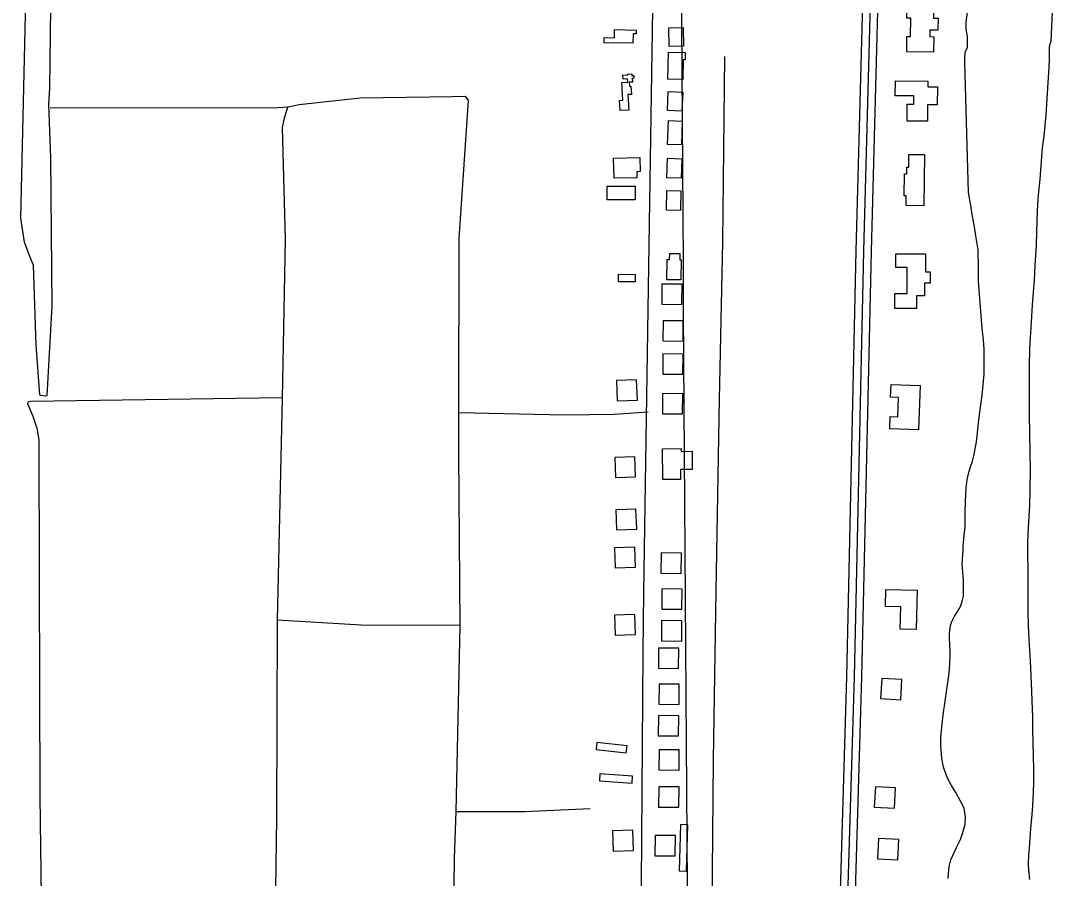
# Model space of a CAD drawing. Extents: x 3508733 to 3546731, y 546897 to 572481.
# Drawn here: x 3516823 to 3518870, y 560017 to 561711 of the extents above; entities that cross this region are included whole.
import ezdxf

# ---------------------------------------------------------------- set-up
doc = ezdxf.new("R2010")
doc.units = 0
for name, color, linetype in [('V-BLDG-OTLN', 7, 'Continuous'), ('V-DTCH-CNTR', 7, 'Continuous'), ('V-GRID-MAJR', 7, 'Continuous'), ('V-ROAD-CNTR', 7, 'Continuous'), ('V-SITE-VEGE', 7, 'Continuous')]:
    doc.layers.add(name, color=color, linetype=linetype)

msp = doc.modelspace()

# ---------------------------------------------------------------- linework, layer by layer
at = {"layer": 'V-BLDG-OTLN'}
for points in [[(3518574.565, 561748.014), (3518627.167, 561747.531), (3518626.881, 561716.309), (3518636.068, 561716.225), (3518635.8510000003, 561692.571), (3518619.723, 561692.718), (3518619.6040000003, 561679.943), (3518627.61, 561679.8690000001), (3518627.325, 561649.145), (3518574.294, 561649.634), (3518574.579, 561680.457), (3518581.673, 561680.3910000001), (3518582.005, 561716.405), (3518574.274, 561716.493)], [(3518132.434, 561697.961), (3518133.044, 561661.21), (3518104.682, 561660.7390000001), (3518104.073, 561697.49)], [(3517996.799, 561694.103), (3518039.49, 561692.769), (3518039.256, 561685.317), (3518033.395, 561685.501), (3518032.811, 561666.764), (3517995.466, 561667.929), (3517995.431, 561666.811), (3517975.965, 561667.415), (3517976.301, 561678.1730000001), (3517996.2830000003, 561677.557)], [(3518136.278, 561648.582), (3518135.969, 561633.957), (3518132.403, 561634.033), (3518131.58, 561595.153), (3518102.048, 561595.78), (3518103.181, 561649.284)], [(3518024.605, 561534.598), (3518007.615, 561533.709), (3518006.566, 561553.7390000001), (3518012.626, 561554.056), (3518010.779, 561589.36), (3518022.733, 561589.984), (3518022.407, 561596.227), (3518013.398, 561595.756), (3518012.964, 561604.058), (3518022.95, 561604.58), (3518022.893, 561605.684), (3518030.884, 561606.102), (3518031.046, 561602.977), (3518034.472, 561603.157), (3518034.767, 561597.539), (3518031.361, 561597.361), (3518031.738, 561590.164), (3518025.418, 561589.835), (3518025.821, 561582.091), (3518028.9280000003, 561582.255), (3518029.786, 561565.877), (3518022.987, 561565.517)], [(3518551.654, 561592.303), (3518615.67, 561591.885), (3518615.598, 561580.848), (3518634.704, 561580.723), (3518634.473, 561544.859), (3518615.17, 561544.984), (3518614.9590000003, 561512.59), (3518574.9760000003, 561512.852), (3518575.193, 561546.241), (3518588.288, 561546.157), (3518588.397, 561562.861), (3518551.465, 561563.104)], [(3518131.6010000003, 561569.91), (3518129.841, 561532.354), (3518100.967, 561533.705), (3518102.73, 561571.259)], [(3518130.3510000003, 561512.992), (3518128.6520000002, 561465.953), (3518101.221, 561466.9450000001), (3518102.935, 561513.983)], [(3517994.725, 561439.5750000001), (3518046.492, 561441.062), (3518047.293, 561413.133), (3518040.325, 561412.933), (3518040.663, 561401.191), (3517995.865, 561399.924)], [(3518129.6, 561438.688), (3518128.244, 561399.9500000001), (3518099.842, 561400.944), (3518101.204, 561439.682)], [(3518609.008, 561446.831), (3518608.019, 561345.67), (3518572.779, 561346.014), (3518572.967, 561365.21), (3518569.113, 561365.247), (3518569.539, 561408.685), (3518574.049, 561408.64), (3518574.1780000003, 561421.737), (3518578.327, 561421.696), (3518578.579, 561447.128)], [(3518037.098, 561357.618), (3517982.162, 561357.694), (3517982.199, 561384.6190000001), (3518037.1350000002, 561384.539)], [(3518127.597, 561375.446), (3518127.036, 561336.317), (3518099.523, 561336.71), (3518100.098, 561375.839)], [(3518099.775, 561199.416), (3518100.33, 561239.731), (3518105.478, 561239.662), (3518105.644, 561251.54), (3518125.623, 561251.263), (3518125.45, 561238.703), (3518128.021, 561238.6680000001), (3518127.474, 561199.035)], [(3518552.858, 561250.5160000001), (3518610.943, 561250.459), (3518610.91, 561215.299), (3518620.651, 561215.2880000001), (3518620.628, 561192.855), (3518609.311, 561192.865), (3518609.286, 561167.476), (3518593.253, 561167.49), (3518593.228, 561142.457), (3518550.304, 561142.498), (3518550.333, 561172.301), (3518574.7260000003, 561172.278), (3518574.776, 561223.376), (3518552.8310000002, 561223.398)], [(3518004.248, 561210.17), (3518037.44, 561209.97), (3518037.352, 561195.2490000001), (3518004.16, 561195.449)], [(3518090.2577812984, 561190.9685917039), (3518089.8877820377, 561150.9706717), (3518129.8867020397, 561150.6006724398), (3518130.255701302, 561190.5995924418)], [(3518092.3677770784, 561118.5687365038), (3518091.997777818, 561078.5708165), (3518131.9966978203, 561078.20081724), (3518132.365697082, 561118.199737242)], [(3518092.11677758, 561052.91586781), (3518091.7467783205, 561012.9179478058), (3518131.7456983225, 561012.5479485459), (3518132.1146975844, 561052.5468685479)], [(3518000.320961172, 561000.1389733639), (3518001.660958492, 560960.1610533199), (3518041.6388785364, 560961.5010506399), (3518040.298881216, 561001.4789706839)], [(3518600.498, 560990.385), (3518597.316, 560902.655), (3518540.6580000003, 560904.709), (3518541.543, 560929.111), (3518556.2800000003, 560928.577), (3518557.6750000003, 560966.997), (3518542.333, 560967.552), (3518543.238, 560992.462)], [(3518091.4617788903, 560974.6100244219), (3518091.09177963, 560934.6121044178), (3518131.090699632, 560934.2421051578), (3518131.459698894, 560974.2410251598)], [(3518091.929, 560804.609), (3518091.572, 560865.5430000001), (3518128.5, 560865.76), (3518128.537, 560860.22), (3518149.77, 560860.343), (3518149.9790000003, 560824.335), (3518126.898, 560824.202), (3518127.011, 560804.814)], [(3517996.942967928, 560848.4032768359), (3517998.282965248, 560808.4253567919), (3518038.260885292, 560809.7653541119), (3518036.9208879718, 560849.7432741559)], [(3517998.9959638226, 560744.8594839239), (3518000.335961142, 560704.88156388), (3518040.3138811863, 560706.2215611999), (3518038.9738838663, 560746.1994812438)], [(3517996.458968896, 560669.8216339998), (3517997.7989662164, 560629.8437139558), (3518037.77688626, 560631.1837112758), (3518036.4368889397, 560671.16163132)], [(3518088.6497845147, 560659.4366547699), (3518088.279785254, 560619.438734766), (3518128.278705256, 560619.0687355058), (3518128.6477045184, 560659.0676555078)], [(3518090.23678134, 560588.48179668), (3518089.8667820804, 560548.4838766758), (3518129.8657020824, 560548.1138774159), (3518130.2347013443, 560588.1127974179)], [(3518532.679, 560587.437), (3518594.5470000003, 560585.952), (3518592.673, 560507.9400000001), (3518561.2770000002, 560508.694), (3518562.346, 560553.231), (3518531.8740000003, 560553.9670000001)], [(3517996.415968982, 560536.8169000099), (3517997.755966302, 560496.8389799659), (3518037.7338863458, 560498.1789772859), (3518036.3938890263, 560538.1568973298)], [(3518089.6677824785, 560525.7389221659), (3518089.2977832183, 560485.741002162), (3518129.2967032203, 560485.371002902), (3518129.665702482, 560525.3699229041)], [(3518083.52679476, 560471.6050304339), (3518083.1567955, 560431.60711043), (3518123.155715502, 560431.2371111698), (3518123.524714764, 560471.2360311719)], [(3518522.47591686, 560371.629230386), (3518562.41583698, 560369.431234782), (3518564.6128325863, 560409.371154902), (3518524.673912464, 560411.568150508)], [(3518084.6337925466, 560400.395172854), (3518084.2637932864, 560360.3972528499), (3518124.2627132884, 560360.0272535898), (3518124.6317125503, 560400.0261735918)], [(3518083.322795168, 560338.1192974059), (3518082.952795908, 560298.1213774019), (3518122.95171591, 560297.7513781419), (3518123.3207151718, 560337.7502981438)], [(3518019.730922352, 560264.333444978), (3518021.25191931, 560278.2514171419), (3517961.795038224, 560284.7504041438), (3517960.2730412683, 560270.83243198)], [(3518084.578792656, 560270.560432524), (3518084.208793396, 560230.5625125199), (3518124.207713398, 560230.19251326), (3518124.57671266, 560270.1914332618)], [(3518031.2778992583, 560204.6455643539), (3518032.1808974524, 560218.615536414), (3517967.691026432, 560222.7805280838), (3517966.7890282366, 560208.8105560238)], [(3518084.035793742, 560197.363578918), (3518083.6657944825, 560157.3656589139), (3518123.6647144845, 560156.9956596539), (3518124.0337137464, 560196.9945796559)], [(3518509.87094207, 560157.268659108), (3518549.81086219, 560155.070663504), (3518552.0078577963, 560195.0105836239), (3518512.068937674, 560197.2075792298)], [(3518124.564712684, 560031.1749112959), (3518138.5586846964, 560030.7709121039), (3518141.197679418, 560122.1757292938), (3518127.2037074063, 560122.5797284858)], [(3517992.542976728, 560110.3677529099), (3517993.882974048, 560070.3898328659), (3518033.8608940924, 560071.7298301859), (3518032.5208967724, 560111.7077502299)], [(3518076.7578082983, 560101.2047712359), (3518076.387809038, 560061.2068512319), (3518116.38672904, 560060.8368519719), (3518116.755728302, 560100.8357719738)], [(3518516.29092923, 560055.2008632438), (3518556.23084935, 560053.00286764), (3518558.4278449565, 560092.94278776), (3518518.4889248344, 560095.139783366)]]:
    msp.add_lwpolyline(points, close=True, dxfattribs=at)
at = {"layer": 'V-DTCH-CNTR'}
for points in [[(3518145.257, 557520.383), (3518146.6780000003, 558006.748), (3518152.6580000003, 558440.992), (3518155.665, 558472.936), (3518167.105, 558518.765), (3518175.37, 558561.381), (3518182.7, 558946.678), (3518184.091, 559438.3640000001), (3518188.316, 559808.742), (3518192.125, 560250.422), (3518197.6240000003, 560584.623), (3518203.93, 560963.53), (3518210.631, 561274.326), (3518214.881, 561640.447)], [(3516880.77, 561539.145), (3517331.15, 561539.997), (3517350.647, 561541.2930000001), (3517373.083, 561545.561), (3517493.5810000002, 561558.676), (3517676.201, 561561.515), (3517701.613, 561562.254), (3517706.981, 561554.009), (3517689.069, 561280.839), (3517688.205, 560936.832), (3517688.002, 560855.862), (3517690.574, 560516.019), (3517682.671, 560148.336), (3517679.664, 560055.522), (3517674.491, 559625.205), (3517670.448, 559485.709), (3517665.636, 559319.576), (3517661.107, 558879.804), (3517660.149, 558435.915)], [(3517350.647, 561541.2930000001), (3517348.325, 561534.187), (3517343.108, 561516.424), (3517339.6550000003, 561500.446), (3517345.677, 561278.836), (3517339.821, 560965.541), (3517329.3740000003, 560526.917)], [(3517339.832, 560966.137), (3516842.751, 560959.09), (3516836.8370000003, 560957.277), (3516836.257, 560954.904), (3516846.474, 560930.078), (3516854.318, 560905.829), (3516858.599, 560883.338), (3516859.012, 560609.007), (3516860.339, 560178.255), (3516868.8510000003, 559531.867), (3516866.4420000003, 559335.136)], [(3517688.205, 560936.832), (3517898.055, 560932.1460000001), (3517995.568, 560933.897), (3518062.989, 560938.384)], [(3517329.3740000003, 560526.917), (3517328.111, 560135.63), (3517319.816, 559530.931), (3517318.676, 559321.099), (3517328.727, 559320.567)], [(3517690.574, 560516.019), (3517495.523, 560516.656), (3517329.3740000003, 560526.917)], [(3517682.671, 560148.336), (3517818.611, 560148.5380000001), (3517948.608, 560154.615)]]:
    msp.add_lwpolyline(points, dxfattribs=at)
at = {"layer": 'V-GRID-MAJR'}
msp.add_spline([(3518190.879, 552332.11), (3518151.221, 558391.11), (3518111.551, 564452.0430000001), (3518071.881, 570512.993), (3518071.8680000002, 570514.91)], degree=3, dxfattribs=at)
at = {"layer": 'V-ROAD-CNTR'}
for points in [[(3518525.802910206, 563233.3665068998), (3518518.558924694, 562798.1093774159), (3518501.7719582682, 562306.5613605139), (3518473.5600146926, 561256.587460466), (3518454.9820518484, 560414.924143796), (3518431.129099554, 559611.9737496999), (3518426.29110923, 559422.8631279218)], [(3518540.80088021, 563233.1165073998), (3518533.554894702, 562797.7283781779), (3518516.764928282, 562306.1043614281), (3518488.5559847, 561256.2204612), (3518469.977021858, 560414.5361445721), (3518446.1230695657, 559611.55875053), (3518441.28607924, 559422.47912869)], [(3518555.798850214, 563232.8665079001), (3518548.55086471, 562797.3473789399), (3518531.757898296, 562305.6473623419), (3518503.551954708, 561255.8534619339), (3518484.971991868, 560414.1481453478), (3518461.117039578, 559611.1437513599), (3518456.28104925, 559422.095129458)], [(3518036.958887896, 558121.7017302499), (3518043.6028746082, 558381.5502105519), (3518038.8398841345, 558690.367592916), (3518043.3488751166, 559334.4073048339), (3518049.0828636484, 559912.416148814), (3518053.185855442, 560463.4160468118), (3518054.778852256, 560581.994809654), (3518063.470834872, 561183.1656073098), (3518072.4278169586, 561734.3095050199), (3518079.4488029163, 562383.7662061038), (3518079.842802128, 562542.871887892)]]:
    msp.add_lwpolyline(points, dxfattribs=at)
at = {"layer": 'V-SITE-VEGE'}
for points in [[(3518869.757, 561904.317), (3518859.286, 561670.5160000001)], [(3516883.017, 561844.7980000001), (3516879.841, 561577.903), (3516877.659, 561545.938), (3516881.825, 561440.632), (3516884.127, 561147.139), (3516874.505, 560970.743), (3516871.552, 560969.5430000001), (3516862.078, 560970.671), (3516860.296, 560971.845), (3516853.21, 561070.6240000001), (3516848.148, 561228.59), (3516840.947, 561245.707), (3516830.134, 561273.458), (3516822.753, 561321.346), (3516834.531, 561838.599)], [(3518655.745, 560016.182), (3518656.45, 560024.8740000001), (3518657.5270000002, 560033.947), (3518658.987, 560042.642), (3518661.5700000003, 560052.856), (3518667.9020000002, 560067.626), (3518672.754, 560077.475), (3518680.217, 560093.007), (3518684.298, 560105.1190000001), (3518689.478, 560123.28), (3518690.15, 560137.258), (3518687.397, 560155.373), (3518681.2800000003, 560167.802), (3518670.97, 560186.246), (3518662.577, 560200.1730000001), (3518654.938, 560214.103), (3518646.873, 560236.34), (3518643.375, 560252.939), (3518641.71, 560278.615), (3518641.612, 560295.235), (3518644.1, 560321.312), (3518646.257, 560339.455), (3518649.872, 560366.6730000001), (3518652.786, 560384.8200000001), (3518656.7770000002, 560412.04), (3518658.563, 560429.428), (3518660.298, 560455.122), (3518660.247, 560463.433), (3518658.936, 560493.264), (3518658.897, 560499.684), (3518660.685, 560516.314), (3518663.284, 560524.262), (3518668.5100000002, 560534.4940000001), (3518672.248, 560540.558), (3518677.8680000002, 560548.902), (3518681.231, 560554.966), (3518684.184, 560566.314), (3518686.025, 560574.258), (3518686.308, 560590.1240000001), (3518686.217, 560605.232), (3518684.557, 560630.152), (3518683.758, 560637.703), (3518685.482, 560664.909), (3518685.816, 560672.087), (3518687.95, 560694.386), (3518689.359, 560711.39), (3518689.562, 560740.855), (3518690.572, 560761.259), (3518691.544, 560788.459), (3518693.715, 560803.96), (3518697.3910000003, 560820.981), (3518700.361, 560829.685), (3518704.449, 560841.041), (3518707.029, 560851.631), (3518711.4220000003, 560875.077), (3518712.4990000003, 560884.147), (3518715.707, 560916.651), (3518718.598, 560938.198), (3518722.588, 560966.174), (3518724.744, 560984.319), (3518727.214, 561013.417), (3518727.47, 561033.8150000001), (3518726.919, 561062.52), (3518725.682, 561079.887), (3518723.274, 561103.6680000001), (3518719.198, 561153.504), (3518716.298, 561196.545), (3518715.756, 561224.117), (3518715.5470000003, 561258.866), (3518710.853, 561286.034), (3518708.102, 561303.77), (3518703.423, 561328.295), (3518700.6720000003, 561346.031), (3518695.988, 561371.688), (3518689.142, 561629.066), (3518689.142, 561637.158), (3518689.951, 561648.481), (3518693.994, 561658.998), (3518693.994, 561680.029), (3518691.569, 561694.59), (3518691.569, 561708.3420000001), (3518694.919, 561731.986)], [(3518859.286, 561670.5160000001), (3518856.122, 561662.858), (3518855.771, 561658.701), (3518855.9020000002, 561636.7930000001), (3518854.8740000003, 561619.035), (3518852.095, 561578.601), (3518849.015, 561524.948), (3518846.875, 561504.161), (3518845.112, 561482.997), (3518841.8510000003, 561459.936), (3518836.934, 561397.962), (3518833.3850000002, 561359.789), (3518832.023, 561334.853), (3518830.755, 561294.05), (3518830.157, 561267.607), (3518827.378, 561227.554), (3518826.039, 561198.458), (3518821.7970000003, 561149.707), (3518820.114, 561115.702), (3518816.644, 561063.933), (3518816.095, 561029.557), (3518815.903, 560998.583), (3518816.149, 560957.412), (3518816.319, 560929.084), (3518816.876, 560899.247), (3518817.146, 560853.9230000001), (3518818.0640000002, 560826.736), (3518817.568, 560783.291), (3518816.616, 560753.069), (3518813.855, 560709.615), (3518812.892, 560680.902), (3518812.647, 560658.992), (3518813.224, 560625.378), (3518813.72, 560542.66), (3518814.256, 560516.224), (3518815.5530000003, 560488.66), (3518818.074, 560446.367), (3518821.0700000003, 560387.083), (3518821.574, 560366.31), (3518822.512, 560335.721), (3518822.639, 560314.5700000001), (3518823.208, 560282.4670000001), (3518824.093, 560260.943), (3518824.666, 560228.085), (3518824.7970000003, 560206.177), (3518823.784, 560186.152), (3518822.807, 560160.083), (3518821.4020000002, 560142.321), (3518818.545, 560114.73), (3518816.132, 560076.189), (3518815.076, 560063.34), (3518814.4390000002, 560043.6950000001), (3518814.504, 560032.3640000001), (3518816.882, 560013.868)]]:
    msp.add_lwpolyline(points, dxfattribs=at)

doc.saveas('drawing.dxf')
